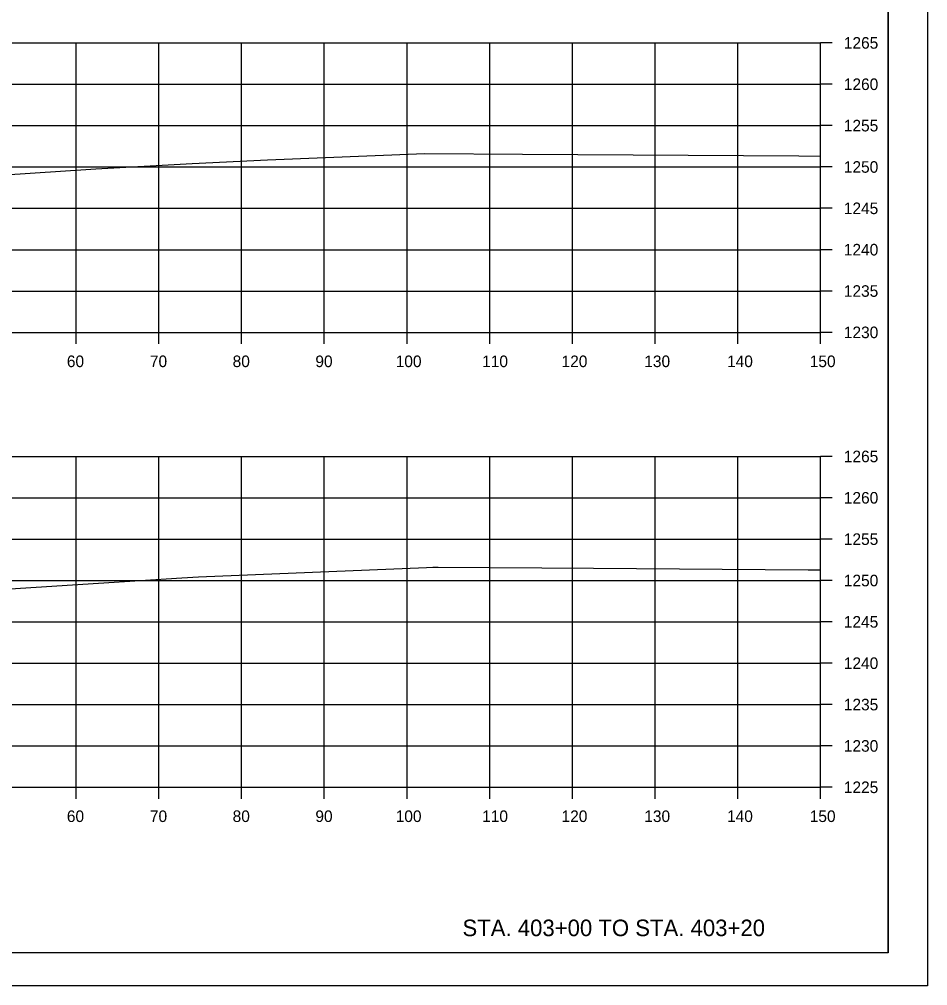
# Model space of a CAD drawing. Extents: x -70 to 701944, y -4 to 666871.
# Drawn here: x 669269.2 to 669379, y 661355.5 to 661472.4 of the extents above; entities that cross this region are included whole.
import ezdxf

# ---------------------------------------------------------------- set-up
doc = ezdxf.new("R2010")
doc.units = 0
for name, color, linetype in [('R_Axis', 7, 'Continuous'), ('R_Axis Annot', 7, 'Continuous'), ('R_Border', 7, 'Continuous'), ('R_Draft', 7, 'Continuous'), ('R_Exist Surface', 7, 'Continuous'), ('R_Grid', 7, 'Continuous'), ('R_No Plot', 7, 'Continuous')]:
    doc.layers.add(name, color=color, linetype=linetype)

msp = doc.modelspace()

# ---------------------------------------------------------------- linework, layer by layer
at = {"layer": 'R_Axis'}
for p, q in [((669366.07, 661434.53), (669366.07, 661469.53)), ((669367.47, 661469.53), (669366.07, 661469.53)), ((669367.47, 661464.53), (669366.07, 661464.53)), ((669367.47, 661459.53), (669366.07, 661459.53)), ((669367.47, 661454.53), (669366.07, 661454.53)), ((669367.47, 661449.53), (669366.07, 661449.53)), ((669367.47, 661444.53), (669366.07, 661444.53)), ((669367.47, 661439.53), (669366.07, 661439.53)), ((669066.07, 661434.53), (669366.07, 661434.53)), ((669276.07, 661433.13), (669276.07, 661434.53)), ((669286.07, 661433.13), (669286.07, 661434.53)), ((669296.07, 661433.13), (669296.07, 661434.53)), ((669306.07, 661433.13), (669306.07, 661434.53)), ((669316.07, 661433.13), (669316.07, 661434.53)), ((669326.07, 661433.13), (669326.07, 661434.53)), ((669336.07, 661433.13), (669336.07, 661434.53)), ((669346.07, 661433.13), (669346.07, 661434.53)), ((669356.07, 661433.13), (669356.07, 661434.53)), ((669366.07, 661433.13), (669366.07, 661434.53)), ((669367.47, 661434.53), (669366.07, 661434.53)), ((669366.07, 661379.53), (669366.07, 661419.53)), ((669367.47, 661419.53), (669366.07, 661419.53)), ((669367.47, 661414.53), (669366.07, 661414.53)), ((669367.47, 661409.53), (669366.07, 661409.53)), ((669367.47, 661404.53), (669366.07, 661404.53)), ((669367.47, 661399.53), (669366.07, 661399.53)), ((669367.47, 661394.53), (669366.07, 661394.53)), ((669367.47, 661389.53), (669366.07, 661389.53)), ((669367.47, 661384.53), (669366.07, 661384.53)), ((669066.07, 661379.53), (669366.07, 661379.53)), ((669276.07, 661378.13), (669276.07, 661379.53)), ((669286.07, 661378.13), (669286.07, 661379.53)), ((669296.07, 661378.13), (669296.07, 661379.53)), ((669306.07, 661378.13), (669306.07, 661379.53)), ((669316.07, 661378.13), (669316.07, 661379.53)), ((669326.07, 661378.13), (669326.07, 661379.53)), ((669336.07, 661378.13), (669336.07, 661379.53)), ((669346.07, 661378.13), (669346.07, 661379.53)), ((669356.07, 661378.13), (669356.07, 661379.53)), ((669366.07, 661378.13), (669366.07, 661379.53)), ((669367.47, 661379.53), (669366.07, 661379.53))]:
    msp.add_line(p, q, dxfattribs=at)
at = {"layer": 'R_Border'}
for q in [(669374.25, 661564.99), (669058.07, 661359.53)]:
    msp.add_line((669374.25, 661359.53), q, dxfattribs=at)
at = {"layer": 'R_Exist Surface'}
for points in [[(669259.48, 661453.07), (669278.44, 661454.29), (669290.11, 661454.95), (669299.22, 661455.39), (669318.22, 661456.16), (669330.02, 661456.08), (669363.42, 661455.86), (669366.07, 661455.85)], [(669260.52, 661403.02), (669278.78, 661404.21), (669288.83, 661404.87), (669290.85, 661404.98), (669318.42, 661406.11), (669319.18, 661406.14), (669319.57, 661406.14), (669319.84, 661406.13), (669338.63, 661406.01), (669364.56, 661405.84), (669366.07, 661405.83)]]:
    msp.add_lwpolyline(points, dxfattribs=at)
at = {"layer": 'R_Grid'}
for p, q in [((669066.07, 661469.53), (669366.07, 661469.53)), ((669276.07, 661434.53), (669276.07, 661469.53)), ((669286.07, 661434.53), (669286.07, 661469.53)), ((669296.07, 661434.53), (669296.07, 661469.53)), ((669306.07, 661434.53), (669306.07, 661469.53)), ((669316.07, 661434.53), (669316.07, 661469.53)), ((669326.07, 661434.53), (669326.07, 661469.53)), ((669336.07, 661434.53), (669336.07, 661469.53)), ((669346.07, 661434.53), (669346.07, 661469.53)), ((669356.07, 661434.53), (669356.07, 661469.53)), ((669366.07, 661434.53), (669366.07, 661469.53)), ((669066.07, 661464.53), (669366.07, 661464.53)), ((669066.07, 661459.53), (669366.07, 661459.53)), ((669066.07, 661454.53), (669366.07, 661454.53)), ((669066.07, 661449.53), (669366.07, 661449.53)), ((669066.07, 661444.53), (669366.07, 661444.53)), ((669066.07, 661439.53), (669366.07, 661439.53)), ((669066.07, 661434.53), (669366.07, 661434.53)), ((669066.07, 661419.53), (669366.07, 661419.53)), ((669276.07, 661379.53), (669276.07, 661419.53)), ((669286.07, 661379.53), (669286.07, 661419.53)), ((669296.07, 661379.53), (669296.07, 661419.53)), ((669306.07, 661379.53), (669306.07, 661419.53)), ((669316.07, 661379.53), (669316.07, 661419.53)), ((669326.07, 661379.53), (669326.07, 661419.53)), ((669336.07, 661379.53), (669336.07, 661419.53)), ((669346.07, 661379.53), (669346.07, 661419.53)), ((669356.07, 661379.53), (669356.07, 661419.53)), ((669366.07, 661379.53), (669366.07, 661419.53)), ((669066.07, 661414.53), (669366.07, 661414.53)), ((669066.07, 661409.53), (669366.07, 661409.53)), ((669066.07, 661404.53), (669366.07, 661404.53)), ((669066.07, 661399.53), (669366.07, 661399.53)), ((669066.07, 661394.53), (669366.07, 661394.53)), ((669066.07, 661389.53), (669366.07, 661389.53)), ((669066.07, 661384.53), (669366.07, 661384.53)), ((669066.07, 661379.53), (669366.07, 661379.53))]:
    msp.add_line(p, q, dxfattribs=at)
at = {"layer": 'R_No Plot'}
msp.add_line((669045.67, 661355.55), (669379, 661355.55), dxfattribs=at)
for points in [[(669045.66, 661568.88), (669379, 661568.88), (669379, 661355.54), (669045.66, 661355.54)], [(669291.99, 661564.99), (669291.99, 661555.11), (669327.72, 661555.11), (669327.72, 661552.19), (669350.92, 661552.19), (669350.92, 661527.85), (669374.25, 661527.85), (669374.25, 661359.53), (669058.07, 661359.53), (669058.07, 661564.99)]]:
    msp.add_lwpolyline(points, close=True, dxfattribs=at)

# ---------------------------------------------------------------- texts
at = {"layer": 'R_Axis Annot'}
for s, p in [('1265', (669368.87, 661468.83)), ('1260', (669368.87, 661463.83)), ('1255', (669368.87, 661458.83)), ('1250', (669368.87, 661453.83)), ('1245', (669368.87, 661448.83)), ('1240', (669368.87, 661443.83)), ('1235', (669368.87, 661438.83)), ('1230', (669368.87, 661433.83)), ('60', (669274.95, 661430.33)), ('70', (669284.99, 661430.33)), ('80', (669294.99, 661430.33)), ('90', (669304.99, 661430.33)), ('100', (669314.7, 661430.33)), ('110', (669325.15, 661430.33)), ('120', (669334.75, 661430.33)), ('130', (669344.75, 661430.33)), ('140', (669354.75, 661430.33)), ('150', (669364.75, 661430.33)), ('1265', (669368.87, 661418.83)), ('1260', (669368.87, 661413.83)), ('1255', (669368.87, 661408.83)), ('1250', (669368.87, 661403.83)), ('1245', (669368.87, 661398.83)), ('1240', (669368.87, 661393.83)), ('1235', (669368.87, 661388.83)), ('1230', (669368.87, 661383.83)), ('1225', (669368.87, 661378.83)), ('60', (669274.95, 661375.33)), ('70', (669284.99, 661375.33)), ('80', (669294.99, 661375.33)), ('90', (669304.99, 661375.33)), ('100', (669314.7, 661375.33)), ('110', (669325.15, 661375.33)), ('120', (669334.75, 661375.33)), ('130', (669344.75, 661375.33)), ('140', (669354.75, 661375.33)), ('150', (669364.75, 661375.33))]:
    msp.add_text(s, height=1.4, dxfattribs=at).set_placement(p)
at = {"layer": 'R_Draft'}
msp.add_text('STA. 403+00 TO STA. 403+20', height=2, dxfattribs=at).set_placement((669322.77, 661361.53))

doc.saveas('drawing.dxf')
